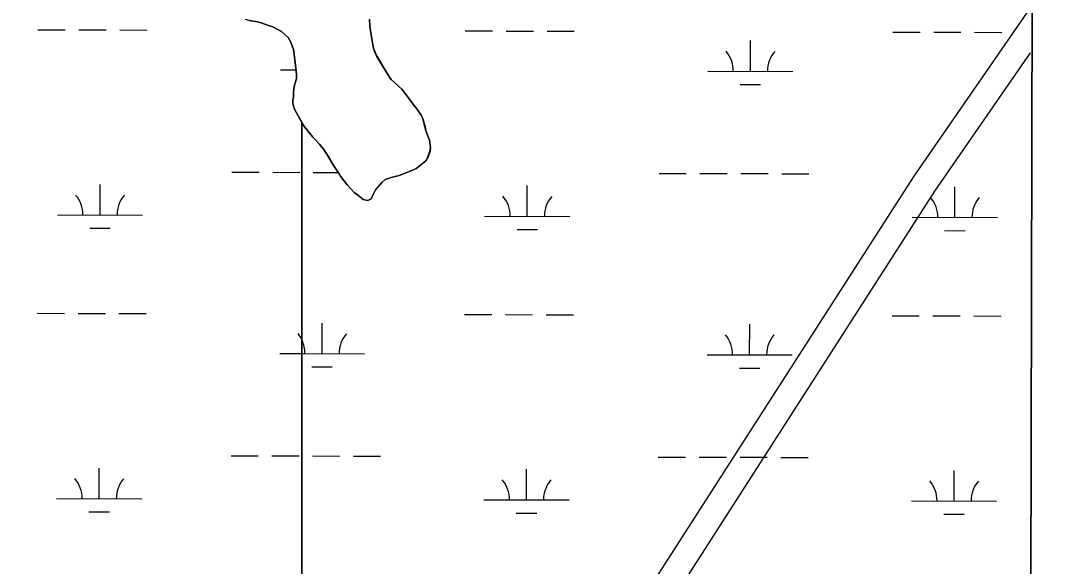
# Model space of a CAD drawing. Extents: x 3161514 to 3199414, y 831166 to 856601.
# Drawn here: x 3195941 to 3197144, y 847336 to 847976 of the extents above; entities that cross this region are included whole.
import ezdxf

# ---------------------------------------------------------------- set-up
doc = ezdxf.new("R2010")
doc.units = 0
for name, color, linetype in [('V-GRID-FRAM', 7, 'Continuous'), ('V-ROAD-CNTR', 7, 'Continuous'), ('V-SITE-VEGE', 7, 'Continuous'), ('V-TOPO-SHOR', 7, 'Continuous'), ('V-WETL-SWMP', 7, 'Continuous')]:
    doc.layers.add(name, color=color, linetype=linetype)

msp = doc.modelspace()

# ---------------------------------------------------------------- linework, layer by layer
at = {"layer": 'V-GRID-FRAM'}
msp.add_lwpolyline([(3165761, 854820), (3197144.3, 854733.3), (3197102, 836546.1), (3165702.9, 836632.9), (3165761, 854820)], dxfattribs=at)
at = {"layer": 'V-ROAD-CNTR'}
for points in [[(3197126.5, 847991.1), (3196989, 847792.6), (3196540.4, 847094.2), (3196380.7, 846825.6), (3196357, 846813.1), (3196294.8, 846788.9), (3196258.6, 846778.5), (3196237.3, 846769.1), (3196165, 846722), (3196049.7, 846591.8), (3196002.9, 846526.4), (3195778.9, 846160.8), (3195762.8, 846128.9), (3195758.2, 846099.9), (3195766.8, 846070.3), (3195806.4, 845982)], [(3197126.4, 847938.2), (3197013.9, 847776), (3196565.9, 847078.4), (3196402.1, 846803), (3196369.4, 846785.8), (3196304.4, 846760.5), (3196268.9, 846750.2), (3196251.6, 846742.6), (3196184.8, 846699.1), (3196073.2, 846573), (3196027.9, 846509.8), (3195805.1, 846146.1), (3195791.7, 846119.6), (3195788.9, 846101.8), (3195795, 846080.6), (3195849.3, 845959.7)]]:
    msp.add_lwpolyline(points, dxfattribs=at)
at = {"layer": 'V-SITE-VEGE'}
for p, q in [((3197124.9, 846402.9), (3197137.1, 851622.2)), ((3196219.5, 847974.8), (3196209.4, 847976.2)), ((3196223.5, 847973.6), (3196219.5, 847974.8)), ((3196231, 847970.8), (3196223.5, 847973.6)), ((3196237.3, 847969), (3196231, 847970.8)), ((3196247.6, 847963.3), (3196237.3, 847969)), ((3196350.8, 847977.7), (3196351.4, 847969.4)), ((3196351.4, 847969.4), (3196354.8, 847947.9)), ((3196255.4, 847956.3), (3196247.6, 847963.3)), ((3196258.5, 847950.9), (3196255.4, 847956.3)), ((3196261.7, 847942.3), (3196258.5, 847950.9)), ((3196354.8, 847947.9), (3196355.6, 847943.8)), ((3196355.6, 847943.8), (3196357.6, 847937.8)), ((3196262.5, 847936.8), (3196261.7, 847942.3)), ((3196264.5, 847920.4), (3196262.5, 847936.8)), ((3196357.6, 847937.8), (3196359.6, 847934.1)), ((3196359.6, 847934.1), (3196368, 847920)), ((3196265.1, 847913.2), (3196264.5, 847920.4)), ((3196368, 847920), (3196374.3, 847909.6)), ((3196262.5, 847898.9), (3196265.1, 847908.3)), ((3196265.1, 847908.3), (3196265.1, 847913.2)), ((3196374.3, 847909.6), (3196376.3, 847907)), ((3196261.6, 847891.7), (3196262.5, 847898.9)), ((3196376.3, 847907), (3196388.9, 847895.8)), ((3196388.9, 847895.8), (3196397.5, 847884.3)), ((3196261, 847882.8), (3196261.6, 847886.2)), ((3196261.6, 847886.2), (3196261.6, 847891.7)), ((3196397.5, 847884.3), (3196402.7, 847877.1)), ((3196261, 847878.5), (3196261, 847882.8)), ((3196262.7, 847872.4), (3196261, 847878.5)), ((3196265, 847867.8), (3196262.7, 847872.4)), ((3196402.7, 847877.1), (3196406.4, 847872.5)), ((3196406.4, 847872.5), (3196411.3, 847865.3)), ((3196274.5, 847851.7), (3196265, 847867.8)), ((3196411.3, 847865.3), (3196413, 847862.1)), ((3196413, 847862.1), (3196415.5, 847853.5)), ((3196279.9, 847844.8), (3196274.5, 847851.7)), ((3196415.5, 847853.5), (3196417, 847846.9)), ((3196284.5, 847839.3), (3196279.9, 847844.8)), ((3196287.1, 847836.8), (3196284.5, 847839.3)), ((3196292, 847831.3), (3196287.1, 847836.8)), ((3196417, 847846.9), (3196421.3, 847835.7)), ((3196421.3, 847835.7), (3196422.4, 847827.3)), ((3196296.8, 847825.2), (3196292, 847831.3)), ((3196301.4, 847818.3), (3196296.8, 847825.2)), ((3196422.4, 847827.3), (3196421.8, 847822.8)), ((3196308.3, 847806.8), (3196301.4, 847818.3)), ((3196416.9, 847811.6), (3196405.1, 847802.4)), ((3196419.5, 847816.4), (3196416.9, 847811.6)), ((3196421.8, 847822.8), (3196419.5, 847816.4)), ((3196315.2, 847796.5), (3196308.3, 847806.8)), ((3196401.4, 847800.7), (3196392.8, 847797.2)), ((3196405.1, 847802.4), (3196401.4, 847800.7)), ((3196316.9, 847793.6), (3196315.2, 847796.5)), ((3196324.6, 847783.5), (3196316.9, 847793.6)), ((3196369.2, 847789.8), (3196365.2, 847786.1)), ((3196376.1, 847792.1), (3196369.2, 847789.8)), ((3196385.6, 847794.6), (3196376.1, 847792.1)), ((3196392.8, 847797.2), (3196385.6, 847794.6)), ((3196333.2, 847774), (3196324.6, 847783.5)), ((3196358, 847777.7), (3196355.1, 847772.3)), ((3196365.2, 847786.1), (3196358, 847777.7)), ((3196336.4, 847772), (3196333.2, 847774)), ((3196343.6, 847766.3), (3196336.4, 847772)), ((3196348.7, 847765.1), (3196343.6, 847766.3)), ((3196352.8, 847767.1), (3196348.7, 847765.1)), ((3196355.1, 847772.3), (3196352.8, 847767.1))]:
    msp.add_line(p, q, dxfattribs=at)
at = {"layer": 'V-TOPO-SHOR'}
msp.add_lwpolyline([(3196209.4, 847976.2), (3196219.5, 847974.8), (3196223.5, 847973.6), (3196231, 847970.8), (3196237.3, 847969), (3196247.6, 847963.3), (3196255.4, 847956.3), (3196258.5, 847950.9), (3196261.7, 847942.3), (3196262.5, 847936.8), (3196264.5, 847920.4), (3196265.1, 847913.2), (3196265.1, 847908.3), (3196262.5, 847898.9), (3196261.6, 847891.7), (3196261.6, 847886.2), (3196261, 847882.8), (3196261, 847878.5), (3196262.7, 847872.4), (3196265, 847867.8), (3196274.5, 847851.7), (3196279.9, 847844.8), (3196284.5, 847839.3), (3196287.1, 847836.8), (3196292, 847831.3), (3196296.8, 847825.2), (3196301.4, 847818.3), (3196308.3, 847806.8), (3196315.2, 847796.5), (3196316.9, 847793.6), (3196324.6, 847783.5), (3196333.2, 847774), (3196336.4, 847772), (3196343.6, 847766.3), (3196348.7, 847765.1), (3196352.8, 847767.1), (3196355.1, 847772.3), (3196358, 847777.7), (3196365.2, 847786.1), (3196369.2, 847789.8), (3196376.1, 847792.1), (3196385.6, 847794.6), (3196392.8, 847797.2), (3196401.4, 847800.7), (3196405.1, 847802.4), (3196416.9, 847811.6), (3196419.5, 847816.4), (3196421.8, 847822.8), (3196422.4, 847827.3), (3196421.3, 847835.7), (3196417, 847846.9), (3196415.5, 847853.5), (3196413, 847862.1), (3196411.3, 847865.3), (3196406.4, 847872.5), (3196402.7, 847877.1), (3196397.5, 847884.3), (3196388.9, 847895.8), (3196376.3, 847907), (3196374.3, 847909.6), (3196368, 847920), (3196359.6, 847934.1), (3196357.6, 847937.8), (3196355.6, 847943.8), (3196354.8, 847947.9), (3196351.4, 847969.4), (3196350.8, 847977.7)], dxfattribs=at)
at = {"layer": 'V-WETL-SWMP'}
for p, q in [((3197124.9, 846402.9), (3197136.6, 851424.1)), ((3196350.9, 847977.7), (3196351.4, 847969.4)), ((3196351.4, 847969.4), (3196354.8, 847947.9)), ((3195961.7, 847965.4), (3195993.7, 847965.3)), ((3196009.7, 847965.3), (3196041.7, 847965.2)), ((3196057.7, 847965.2), (3196089.7, 847965.1)), ((3196463.2, 847964), (3196495.2, 847964)), ((3196511.2, 847963.9), (3196543.2, 847963.8)), ((3196559.2, 847963.8), (3196591.2, 847963.7)), ((3196965.1, 847962.7), (3196997.1, 847962.6)), ((3197013.1, 847962.5), (3197045.1, 847962.4)), ((3197061.1, 847962.4), (3197093.1, 847962.3)), ((3196354.8, 847947.9), (3196355.7, 847943.8)), ((3196355.7, 847943.8), (3196357.7, 847937.8)), ((3196797.9, 847916.7), (3196798, 847952.7)), ((3196357.7, 847937.8), (3196359.7, 847934.1)), ((3196359.7, 847934.1), (3196368, 847920)), ((3196368, 847920), (3196374.3, 847909.6)), ((3196246.4, 847918.2), (3196264.7, 847918.2)), ((3196374.3, 847909.6), (3196376.3, 847907)), ((3196747.9, 847916.8), (3196847.9, 847916.6)), ((3196376.3, 847907), (3196388.9, 847895.8)), ((3196388.9, 847895.8), (3196397.5, 847884.3)), ((3196785.9, 847901.3), (3196809.9, 847901.2)), ((3196397.5, 847884.3), (3196402.7, 847877.1)), ((3196402.7, 847877.1), (3196406.4, 847872.5)), ((3196406.4, 847872.5), (3196411.3, 847865.3)), ((3196411.3, 847865.3), (3196413, 847862.1)), ((3196413, 847862.1), (3196415.6, 847853.5)), ((3196274.5, 847851.7), (3196271.6, 847856.6)), ((3196271.6, 847856.6), (3196271.6, 846558.8)), ((3196280, 847844.8), (3196274.5, 847851.7)), ((3196415.6, 847853.5), (3196417, 847846.9)), ((3196284.5, 847839.3), (3196280, 847844.8)), ((3196287.1, 847836.8), (3196284.5, 847839.3)), ((3196292, 847831.3), (3196287.1, 847836.8)), ((3196417, 847846.9), (3196421.3, 847835.7)), ((3196421.3, 847835.7), (3196422.4, 847827.3)), ((3196296.9, 847825.2), (3196292, 847831.3)), ((3196301.5, 847818.3), (3196296.9, 847825.2)), ((3196422.4, 847827.3), (3196421.9, 847822.8)), ((3196308.3, 847806.8), (3196301.5, 847818.3)), ((3196417, 847811.6), (3196405.2, 847802.4)), ((3196419.6, 847816.4), (3196417, 847811.6)), ((3196421.9, 847822.8), (3196419.6, 847816.4)), ((3196315.2, 847796.5), (3196308.3, 847806.8)), ((3196401.4, 847800.7), (3196392.8, 847797.2)), ((3196405.2, 847802.4), (3196401.4, 847800.7)), ((3196189.2, 847798.3), (3196221.2, 847798.2)), ((3196237.2, 847798.2), (3196269.2, 847798.1)), ((3196284.8, 847798), (3196314.2, 847798)), ((3196316.9, 847793.6), (3196315.2, 847796.5)), ((3196324.7, 847783.5), (3196316.9, 847793.6)), ((3196369.2, 847789.8), (3196365.2, 847786.1)), ((3196376.1, 847792.1), (3196369.2, 847789.8)), ((3196385.6, 847794.6), (3196376.1, 847792.1)), ((3196392.8, 847797.2), (3196385.6, 847794.6)), ((3196690.8, 847796.9), (3196722.7, 847796.8)), ((3196738.7, 847796.8), (3196770.7, 847796.7)), ((3196786.7, 847796.6), (3196818.7, 847796.6)), ((3196834.7, 847796.5), (3196866.7, 847796.4)), ((3196034.5, 847748), (3196034.6, 847784)), ((3196333.3, 847774), (3196324.7, 847783.5)), ((3196358, 847777.7), (3196355.1, 847772.3)), ((3196365.2, 847786.1), (3196358, 847777.7)), ((3196536, 847746.6), (3196536.1, 847782.6)), ((3197037.9, 847745.2), (3197038, 847781.2)), ((3196336.4, 847772), (3196333.3, 847774)), ((3196343.6, 847766.3), (3196336.4, 847772)), ((3196348.8, 847765.1), (3196343.6, 847766.3)), ((3196352.8, 847767.1), (3196348.8, 847765.1)), ((3196355.1, 847772.3), (3196352.8, 847767.1)), ((3195984.5, 847748.1), (3196084.5, 847747.8)), ((3196486, 847746.7), (3196586, 847746.5)), ((3196987.9, 847745.4), (3197087.9, 847745.1)), ((3196022.4, 847732.6), (3196046.4, 847732.5)), ((3196524, 847731.2), (3196548, 847731.1)), ((3197025.9, 847729.8), (3197049.9, 847729.7)), ((3195960.8, 847632.8), (3195992.8, 847632.7)), ((3196008.8, 847632.6), (3196040.8, 847632.5)), ((3196056.8, 847632.5), (3196088.8, 847632.4)), ((3196462.3, 847631.4), (3196494.3, 847631.3)), ((3196510.3, 847631.2), (3196542.3, 847631.1)), ((3196558.3, 847631.1), (3196590.3, 847631)), ((3196295.1, 847585.4), (3196295.2, 847621.4)), ((3196797, 847584), (3196797.1, 847620)), ((3196964.2, 847630), (3196996.2, 847629.9)), ((3197012.2, 847629.9), (3197044.2, 847629.8)), ((3197060.2, 847629.7), (3197092.2, 847629.6)), ((3196245.5, 847585.5), (3196271.6, 847585.5)), ((3196271.6, 847585.5), (3196345.1, 847585.3)), ((3196747, 847584.2), (3196847, 847583.9)), ((3196283.1, 847570), (3196307.1, 847569.9)), ((3196785, 847568.6), (3196809, 847568.6)), ((3196188.3, 847465.6), (3196220.3, 847465.5)), ((3196236.3, 847465.5), (3196268.3, 847465.4)), ((3196283.9, 847465.4), (3196315.9, 847465.3)), ((3196331.9, 847465.2), (3196363.9, 847465.1)), ((3196689.8, 847464.2), (3196721.8, 847464.2)), ((3196737.8, 847464.1), (3196769.8, 847464)), ((3196785.8, 847464), (3196817.8, 847463.9)), ((3196833.8, 847463.8), (3196865.8, 847463.8)), ((3196033.6, 847415.3), (3196033.7, 847451.3)), ((3196535.1, 847413.9), (3196535.2, 847449.9)), ((3197037, 847412.5), (3197037.1, 847448.5)), ((3195983.6, 847415.5), (3196083.6, 847415.2)), ((3196485.1, 847414.1), (3196585.1, 847413.8)), ((3196987, 847412.7), (3197087, 847412.4)), ((3196021.5, 847399.9), (3196045.5, 847399.8)), ((3196523.1, 847398.5), (3196547.1, 847398.5)), ((3197025, 847397.1), (3197049, 847397.1))]:
    msp.add_line(p, q, dxfattribs=at)
for points in [[(3196271.6, 847856.6), (3196265, 847867.8), (3196262.7, 847872.4), (3196261, 847878.5), (3196261, 847882.8), (3196261.6, 847886.2), (3196261.6, 847891.7), (3196262.5, 847898.9), (3196265.1, 847908.3), (3196265.1, 847913.2), (3196264.5, 847920.4), (3196262.5, 847936.8), (3196261.7, 847942.3), (3196258.5, 847950.9), (3196255.4, 847956.3), (3196247.6, 847963.3), (3196237.3, 847969), (3196231, 847970.8), (3196223.5, 847973.6), (3196219.5, 847974.8), (3196209.4, 847976.2), (3196205.1, 847977.4)], [(3196271.6, 846558.8), (3196271.6, 847856.6)]]:
    msp.add_lwpolyline(points, dxfattribs=at)
for centre, start, end in [((3196742.7, 847917.3), 359.0699, 40.6135), ((3196853.2, 847917), 139.0699, 180.6136), ((3195979.2, 847748.6), 359.0699, 40.6135), ((3196089.7, 847748.3), 139.0699, 180.6135), ((3196480.8, 847747.2), 359.0699, 40.6135), ((3196591.3, 847746.9), 139.0699, 180.6136), ((3196982.7, 847745.8), 359.0699, 40.6135), ((3197093.2, 847745.5), 139.0699, 180.6136), ((3196240.2, 847586), 27.2731, 40.6135), ((3196350.3, 847585.7), 139.0699, 180.6136), ((3196741.8, 847584.6), 359.0699, 40.6135), ((3196852.2, 847584.3), 139.0699, 180.6136), ((3196239.9, 847586), 359.0699, 25.7222), ((3195978.3, 847415.9), 359.0699, 40.6135), ((3196088.8, 847415.6), 139.0699, 180.6135), ((3196479.9, 847414.6), 359.0699, 40.6135), ((3196590.3, 847414.2), 139.0699, 180.6136), ((3196981.8, 847413.2), 359.0699, 40.6135), ((3197092.2, 847412.9), 139.0699, 180.6136)]:
    msp.add_arc(centre, 35.2, start, end, dxfattribs=at)

doc.saveas('drawing.dxf')
